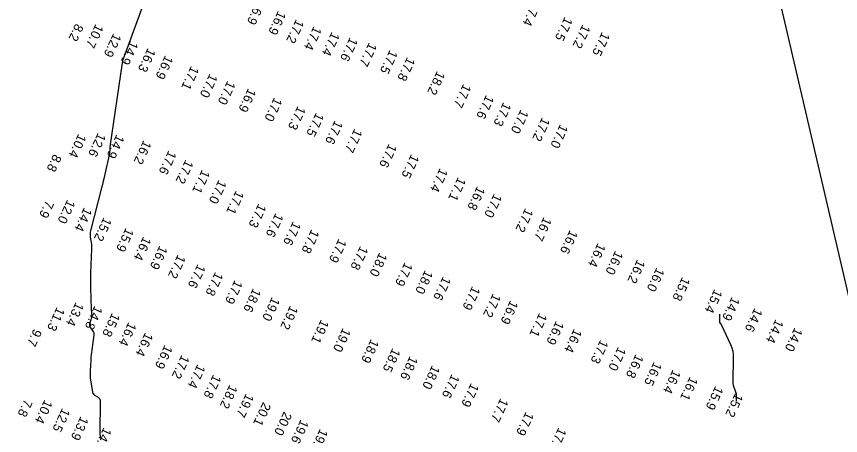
# Model space of a CAD drawing. Extents: x 988130 to 1132882, y 654656 to 841453.
# Drawn here: x 1027140.6 to 1027587.2, y 824688.4 to 824915.3 of the extents above; entities that cross this region are included whole.
import ezdxf

# ---------------------------------------------------------------- set-up
doc = ezdxf.new("R2010")
doc.units = 0
for name, color, linetype in [('V-ANNO-KEYM', 7, 'Continuous'), ('V-TOPO-MAJR', 7, 'Continuous'), ('V-TOPO-SOUN', 7, 'Continuous')]:
    doc.layers.add(name, color=color, linetype=linetype)

msp = doc.modelspace()

# ---------------------------------------------------------------- linework, layer by layer
at = {"layer": 'V-ANNO-KEYM'}
msp.add_line((1032789.23, 802447.08), (1025011.9, 835840), dxfattribs=at)
at = {"layer": 'V-TOPO-MAJR'}
for points in [[(1027215.17, 824938.22), (1027200.49, 824897.55), (1027200.26, 824896.94), (1027200.03, 824896.33), (1027199.8, 824895.73), (1027199.56, 824895.13), (1027198.59, 824892.73), (1027198.37, 824892.12), (1027198.18, 824891.51), (1027198.03, 824890.88), (1027197.92, 824890.25), (1027191.2, 824844.74), (1027191.19, 824844.59), (1027191.18, 824844.44), (1027191.18, 824844.29), (1027191.19, 824844.14), (1027191.24, 824843.54), (1027191.25, 824843.39), (1027191.26, 824843.24), (1027191.26, 824843.09), (1027191.25, 824842.94), (1027191.12, 824841.45), (1027191.1, 824841.15), (1027191.05, 824840.86), (1027191, 824840.56), (1027190.94, 824840.27), (1027188.51, 824829.83), (1027188.08, 824828), (1027187.63, 824826.16), (1027187.18, 824824.33), (1027186.72, 824822.5), (1027180.8, 824799.18), (1027180.64, 824798.38), (1027180.56, 824797.59), (1027180.56, 824796.79), (1027180.64, 824795.99), (1027181.13, 824792.77), (1027181.23, 824791.96), (1027181.3, 824791.16), (1027181.32, 824790.35), (1027181.31, 824789.53), (1027180.76, 824776.4), (1027180.69, 824774.36), (1027180.67, 824772.33), (1027180.68, 824770.29), (1027180.73, 824768.26), (1027181.16, 824756.79), (1027181.17, 824756.42), (1027181.19, 824756.05), (1027181.21, 824755.68), (1027181.24, 824755.3), (1027181.35, 824753.81), (1027181.36, 824753.44), (1027181.35, 824753.07), (1027181.3, 824752.71), (1027181.22, 824752.35), (1027180.29, 824748.73), (1027180.21, 824748.18), (1027180.25, 824747.66), (1027180.41, 824747.16), (1027180.7, 824746.69), (1027182.09, 824744.84), (1027182.38, 824744.37), (1027182.56, 824743.87), (1027182.64, 824743.34), (1027182.61, 824742.78), (1027181.43, 824734.74), (1027181.24, 824733.37), (1027181.08, 824731.99), (1027180.96, 824730.6), (1027180.86, 824729.22), (1027180.53, 824723.42), (1027180.5, 824722.16), (1027180.52, 824720.9), (1027180.62, 824719.65), (1027180.78, 824718.4), (1027181.76, 824712.06), (1027181.9, 824711.51), (1027182.14, 824711.04), (1027182.49, 824710.63), (1027182.93, 824710.29), (1027184.92, 824709.06), (1027185.36, 824708.72), (1027185.67, 824708.31), (1027185.85, 824707.82), (1027185.91, 824707.27), (1027185.83, 824689.48), (1027185.84, 824689.21), (1027185.85, 824688.93), (1027185.88, 824688.66), (1027185.92, 824688.39), (1027186.08, 824687.3)], [(1027521.53, 824754.03), (1027521.53, 824750), (1027521.54, 824749.81), (1027521.59, 824749.63), (1027521.67, 824749.46), (1027521.78, 824749.3), (1027522.28, 824748.69), (1027522.4, 824748.53), (1027522.51, 824748.37), (1027522.6, 824748.2), (1027522.69, 824748.02), (1027527.52, 824737.69), (1027528.24, 824735.88), (1027528.74, 824734.03), (1027529.02, 824732.14), (1027529.08, 824730.2), (1027528.73, 824717.79), (1027528.75, 824717.08), (1027528.83, 824716.38), (1027528.97, 824715.7), (1027529.19, 824715.02), (1027530.31, 824711.97), (1027530.47, 824711.48), (1027530.57, 824710.99), (1027530.63, 824710.49), (1027530.64, 824709.98), (1027530.56, 824706.91)]]:
    msp.add_lwpolyline(points, dxfattribs=at)

# ---------------------------------------------------------------- texts
at = {"layer": 'V-TOPO-SOUN'}
for s, p in [('16.9 ', (1027270.86, 824924.04)), ('17.4 ', (1027420.2, 824923.36)), ('16.9 ', (1027282.42, 824918.55)), ('17.2 ', (1027292.18, 824914.02)), ('17.5 ', (1027437.77, 824915.32)), ('8.2', (1027172.66, 824911.73)), ('10.7 ', (1027183.56, 824911.47)), ('17.4 ', (1027301.78, 824910.31)), ('17.2 ', (1027447.39, 824911.23)), ('12.9 ', (1027193.23, 824906.47)), ('17.4 ', (1027311.51, 824907.16)), ('17.6 ', (1027321.36, 824904.28)), ('17.5 ', (1027457.97, 824907.13)), ('14.9 ', (1027202.36, 824902.38)), ('17.7 ', (1027331.68, 824901.45)), ('16.3 ', (1027211.83, 824898.43)), ('17.5 ', (1027342.95, 824897.49)), ('16.9 ', (1027221.31, 824894.53)), ('17.8 ', (1027352.39, 824893.57)), ('17.1 ', (1027235.32, 824888.76)), ('17.0 ', (1027245.39, 824884.58)), ('18.2 ', (1027368.61, 824886.04)), ('17.0 ', (1027255.06, 824880.76)), ('17.7 ', (1027382.82, 824879.06)), ('16.9 ', (1027266.24, 824876.7)), ('17.6 ', (1027395.17, 824873.05)), ('17.0 ', (1027280.36, 824871.71)), ('17.3 ', (1027404.51, 824869.09)), ('17.3 ', (1027293.13, 824867.14)), ('17.0 ', (1027413.89, 824865.14)), ('17.5 ', (1027303.05, 824863.51)), ('17.2 ', (1027425.5, 824860.93)), ('17.6 ', (1027313.24, 824859.33)), ('17.0 ', (1027435.29, 824857.21)), ('10.4 ', (1027174.24, 824852.02)), ('12.6 ', (1027184.84, 824852.55)), ('14.9 ', (1027194.88, 824851.67)), ('17.7 ', (1027323.82, 824854.77)), ('16.2 ', (1027209.52, 824848.49)), ('17.6 ', (1027342.5, 824846.67)), ('17.6 ', (1027223.08, 824842.92)), ('8.8', (1027160.79, 824841.06)), ('17.2 ', (1027232.27, 824837.95)), ('17.5 ', (1027354.6, 824840.98)), ('17.4 ', (1027370.12, 824833.45)), ('17.1 ', (1027241.23, 824832.61)), ('17.1 ', (1027379.94, 824828.58)), ('17.0 ', (1027250.25, 824827.09)), ('17.1 ', (1027259.65, 824821.32)), ('16.8 ', (1027390.32, 824823.65)), ('17.0 ', (1027399.47, 824819.6)), ('7.9', (1027156.67, 824816.01)), ('12.0 ', (1027168.23, 824816.37)), ('14.4 ', (1027177.34, 824812.15)), ('17.3 ', (1027271.78, 824814.14)), ('17.2 ', (1027416.38, 824811.71)), ('15.2 ', (1027187.99, 824806.84)), ('17.6 ', (1027281.07, 824809.07)), ('16.7 ', (1027426.4, 824806.97)), ('17.6 ', (1027290.52, 824804.57)), ('15.9 ', (1027199.94, 824801.08)), ('17.8 ', (1027300.51, 824800.24)), ('16.6 ', (1027440.55, 824799.96)), ('16.4 ', (1027209.41, 824796.39)), ('17.9 ', (1027315.27, 824795.2)), ('16.4 ', (1027455.66, 824792.81)), ('16.9 ', (1027218.25, 824791.49)), ('17.8 ', (1027326.97, 824791.29)), ('16.0 ', (1027465.15, 824788.69)), ('17.2 ', (1027228.1, 824786.61)), ('18.0 ', (1027337.31, 824787.71)), ('16.2 ', (1027477.07, 824783.97)), ('17.6 ', (1027238.85, 824781.44)), ('17.9 ', (1027351.1, 824782.45)), ('16.0 ', (1027487.52, 824779.56)), ('17.8 ', (1027248.42, 824777.24)), ('18.0 ', (1027362.07, 824778.24)), ('17.6 ', (1027371.83, 824774.81)), ('17.9 ', (1027258.96, 824772.82)), ('15.8 ', (1027501.43, 824774.5)), ('18.6 ', (1027268.92, 824768.37)), ('17.9 ', (1027387.67, 824769.49)), ('15.4 ', (1027518.89, 824767.89)), ('19.0 ', (1027279.14, 824763.61)), ('17.2 ', (1027398.87, 824765.56)), ('16.9 ', (1027408.27, 824761.84)), ('14.9 ', (1027528.35, 824763.78)), ('11.3 ', (1027162.6, 824758.22)), ('13.4 ', (1027172.84, 824760.85)), ('14.8 ', (1027183.04, 824758.96)), ('19.2 ', (1027288.98, 824759)), ('14.6 ', (1027540.65, 824757.69)), ('15.8 ', (1027192.5, 824755.06)), ('17.1 ', (1027423.99, 824754.97)), ('16.4 ', (1027201.4, 824750.05)), ('19.1 ', (1027305.71, 824751.44)), ('16.9 ', (1027433.08, 824750.7)), ('14.4 ', (1027552.06, 824751.65)), ('9.7', (1027150.09, 824746.48)), ('16.4 ', (1027210.44, 824744.46)), ('19.0 ', (1027317.51, 824746.86)), ('16.4 ', (1027442.82, 824746.48)), ('14.0 ', (1027562.36, 824747.12)), ('18.9 ', (1027332.78, 824740.85)), ('17.3 ', (1027457.1, 824740.55)), ('16.9 ', (1027221.01, 824737.68)), ('18.5 ', (1027344.43, 824735.95)), ('17.0 ', (1027466.69, 824736.66)), ('17.2 ', (1027230.17, 824732.33)), ('18.6 ', (1027353.88, 824731.71)), ('16.8 ', (1027476.24, 824732.7)), ('17.4 ', (1027238.76, 824727.19)), ('18.0 ', (1027365.91, 824726.68)), ('16.5 ', (1027486.11, 824728.57)), ('17.8 ', (1027247.34, 824721.68)), ('17.6 ', (1027376.52, 824721.89)), ('16.4 ', (1027496.34, 824724.31)), ('17.9 ', (1027386.99, 824717.03)), ('16.1 ', (1027505.62, 824720.55)), ('18.2 ', (1027256.18, 824716.19)), ('15.9 ', (1027519.41, 824715.46)), ('7.8', (1027145.02, 824708.35)), ('10.4 ', (1027155.92, 824708.05)), ('19.7 ', (1027265.05, 824711.41)), ('17.7 ', (1027402.97, 824708.87)), ('15.2 ', (1027530.11, 824711.55)), ('12.5 ', (1027165.48, 824703.51)), ('20.1 ', (1027274.28, 824706.75)), ('13.9 ', (1027175.45, 824699.02)), ('20.0 ', (1027285.59, 824701.61)), ('17.9 ', (1027416.71, 824701.54)), ('19.6 ', (1027294.72, 824697.3)), ('14.8 ', (1027187.95, 824693.08)), ('19.9 ', (1027305.18, 824692.33)), ('17.6 ', (1027434.41, 824692.97))]:
    msp.add_text(s, height=5, rotation=245, dxfattribs=at).set_placement(p)

doc.saveas('drawing.dxf')
